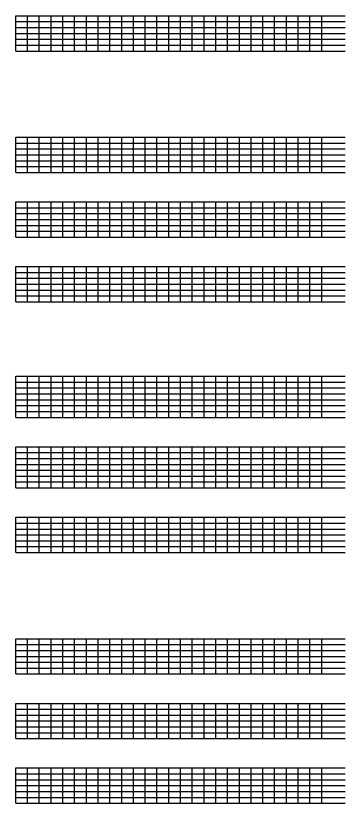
# Model space of a CAD drawing. Extents: x 1374311 to 1383814, y 384102 to 406278.
# Drawn here: x 1377794 to 1378074, y 400733 to 401403 of the extents above; entities that cross this region are included whole.
import ezdxf

# ---------------------------------------------------------------- set-up
doc = ezdxf.new("R2010")
doc.units = 0
doc.layers.add('R_Grid', color=7, linetype='Continuous')

msp = doc.modelspace()

# ---------------------------------------------------------------- linework, layer by layer
at = {"layer": 'R_Grid'}
for p, q in [((1377794.14, 401402.65), (1378074.14, 401402.65)), ((1377794.14, 401372.65), (1377794.14, 401402.65)), ((1377804.14, 401372.65), (1377804.14, 401402.65)), ((1377814.14, 401372.65), (1377814.14, 401402.65)), ((1377824.14, 401372.65), (1377824.14, 401402.65)), ((1377834.14, 401372.65), (1377834.14, 401402.65)), ((1377844.14, 401372.65), (1377844.14, 401402.65)), ((1377854.14, 401372.65), (1377854.14, 401402.65)), ((1377864.14, 401372.65), (1377864.14, 401402.65)), ((1377874.14, 401372.65), (1377874.14, 401402.65)), ((1377884.14, 401372.65), (1377884.14, 401402.65)), ((1377894.14, 401372.65), (1377894.14, 401402.65)), ((1377904.14, 401372.65), (1377904.14, 401402.65)), ((1377914.14, 401372.65), (1377914.14, 401402.65)), ((1377924.14, 401372.65), (1377924.14, 401402.65)), ((1377934.14, 401372.65), (1377934.14, 401402.65)), ((1377944.14, 401372.65), (1377944.14, 401402.65)), ((1377954.14, 401372.65), (1377954.14, 401402.65)), ((1377964.14, 401372.65), (1377964.14, 401402.65)), ((1377974.14, 401372.65), (1377974.14, 401402.65)), ((1377984.14, 401372.65), (1377984.14, 401402.65)), ((1377994.14, 401372.65), (1377994.14, 401402.65)), ((1378004.14, 401372.65), (1378004.14, 401402.65)), ((1378014.14, 401372.65), (1378014.14, 401402.65)), ((1378024.14, 401372.65), (1378024.14, 401402.65)), ((1378034.14, 401372.65), (1378034.14, 401402.65)), ((1378044.14, 401372.65), (1378044.14, 401402.65)), ((1378054.14, 401372.65), (1378054.14, 401402.65)), ((1377794.14, 401397.65), (1378074.14, 401397.65)), ((1377794.14, 401392.65), (1378074.14, 401392.65)), ((1377794.14, 401387.65), (1378074.14, 401387.65)), ((1377794.14, 401382.65), (1378074.14, 401382.65)), ((1377794.14, 401377.65), (1378074.14, 401377.65)), ((1377794.14, 401372.65), (1378074.14, 401372.65)), ((1377794.14, 401299.31), (1378074.14, 401299.31)), ((1377794.14, 401269.31), (1377794.14, 401299.31)), ((1377804.14, 401269.31), (1377804.14, 401299.31)), ((1377814.14, 401269.31), (1377814.14, 401299.31)), ((1377824.14, 401269.31), (1377824.14, 401299.31)), ((1377834.14, 401269.31), (1377834.14, 401299.31)), ((1377844.14, 401269.31), (1377844.14, 401299.31)), ((1377854.14, 401269.31), (1377854.14, 401299.31)), ((1377864.14, 401269.31), (1377864.14, 401299.31)), ((1377874.14, 401269.31), (1377874.14, 401299.31)), ((1377884.14, 401269.31), (1377884.14, 401299.31)), ((1377894.14, 401269.31), (1377894.14, 401299.31)), ((1377904.14, 401269.31), (1377904.14, 401299.31)), ((1377914.14, 401269.31), (1377914.14, 401299.31)), ((1377924.14, 401269.31), (1377924.14, 401299.31)), ((1377934.14, 401269.31), (1377934.14, 401299.31)), ((1377944.14, 401269.31), (1377944.14, 401299.31)), ((1377954.14, 401269.31), (1377954.14, 401299.31)), ((1377964.14, 401269.31), (1377964.14, 401299.31)), ((1377974.14, 401269.31), (1377974.14, 401299.31)), ((1377984.14, 401269.31), (1377984.14, 401299.31)), ((1377994.14, 401269.31), (1377994.14, 401299.31)), ((1378004.14, 401269.31), (1378004.14, 401299.31)), ((1378014.14, 401269.31), (1378014.14, 401299.31)), ((1378024.14, 401269.31), (1378024.14, 401299.31)), ((1378034.14, 401269.31), (1378034.14, 401299.31)), ((1378044.14, 401269.31), (1378044.14, 401299.31)), ((1378054.14, 401269.31), (1378054.14, 401299.31)), ((1377794.14, 401294.31), (1378074.14, 401294.31)), ((1377794.14, 401289.31), (1378074.14, 401289.31)), ((1377794.14, 401284.31), (1378074.14, 401284.31)), ((1377794.14, 401279.31), (1378074.14, 401279.31)), ((1377794.14, 401274.31), (1378074.14, 401274.31)), ((1377794.14, 401269.31), (1378074.14, 401269.31)), ((1377794.14, 401244.31), (1378074.14, 401244.31)), ((1377794.14, 401214.31), (1377794.14, 401244.31)), ((1377794.14, 401239.31), (1378074.14, 401239.31)), ((1377804.14, 401214.31), (1377804.14, 401244.31)), ((1377814.14, 401214.31), (1377814.14, 401244.31)), ((1377824.14, 401214.31), (1377824.14, 401244.31)), ((1377834.14, 401214.31), (1377834.14, 401244.31)), ((1377844.14, 401214.31), (1377844.14, 401244.31)), ((1377854.14, 401214.31), (1377854.14, 401244.31)), ((1377864.14, 401214.31), (1377864.14, 401244.31)), ((1377874.14, 401214.31), (1377874.14, 401244.31)), ((1377884.14, 401214.31), (1377884.14, 401244.31)), ((1377894.14, 401214.31), (1377894.14, 401244.31)), ((1377904.14, 401214.31), (1377904.14, 401244.31)), ((1377914.14, 401214.31), (1377914.14, 401244.31)), ((1377924.14, 401214.31), (1377924.14, 401244.31)), ((1377934.14, 401214.31), (1377934.14, 401244.31)), ((1377944.14, 401214.31), (1377944.14, 401244.31)), ((1377954.14, 401214.31), (1377954.14, 401244.31)), ((1377964.14, 401214.31), (1377964.14, 401244.31)), ((1377974.14, 401214.31), (1377974.14, 401244.31)), ((1377984.14, 401214.31), (1377984.14, 401244.31)), ((1377994.14, 401214.31), (1377994.14, 401244.31)), ((1378004.14, 401214.31), (1378004.14, 401244.31)), ((1378014.14, 401214.31), (1378014.14, 401244.31)), ((1378024.14, 401214.31), (1378024.14, 401244.31)), ((1378034.14, 401214.31), (1378034.14, 401244.31)), ((1378044.14, 401214.31), (1378044.14, 401244.31)), ((1378054.14, 401214.31), (1378054.14, 401244.31)), ((1377794.14, 401234.31), (1378074.14, 401234.31)), ((1377794.14, 401229.31), (1378074.14, 401229.31)), ((1377794.14, 401224.31), (1378074.14, 401224.31)), ((1377794.14, 401219.31), (1378074.14, 401219.31)), ((1377794.14, 401214.31), (1378074.14, 401214.31)), ((1377794.14, 401189.31), (1378074.14, 401189.31)), ((1377794.14, 401159.31), (1377794.14, 401189.31)), ((1377794.14, 401184.31), (1378074.14, 401184.31)), ((1377804.14, 401159.31), (1377804.14, 401189.31)), ((1377814.14, 401159.31), (1377814.14, 401189.31)), ((1377824.14, 401159.31), (1377824.14, 401189.31)), ((1377834.14, 401159.31), (1377834.14, 401189.31)), ((1377844.14, 401159.31), (1377844.14, 401189.31)), ((1377854.14, 401159.31), (1377854.14, 401189.31)), ((1377864.14, 401159.31), (1377864.14, 401189.31)), ((1377874.14, 401159.31), (1377874.14, 401189.31)), ((1377884.14, 401159.31), (1377884.14, 401189.31)), ((1377894.14, 401159.31), (1377894.14, 401189.31)), ((1377904.14, 401159.31), (1377904.14, 401189.31)), ((1377914.14, 401159.31), (1377914.14, 401189.31)), ((1377924.14, 401159.31), (1377924.14, 401189.31)), ((1377934.14, 401159.31), (1377934.14, 401189.31)), ((1377944.14, 401159.31), (1377944.14, 401189.31)), ((1377954.14, 401159.31), (1377954.14, 401189.31)), ((1377964.14, 401159.31), (1377964.14, 401189.31)), ((1377974.14, 401159.31), (1377974.14, 401189.31)), ((1377984.14, 401159.31), (1377984.14, 401189.31)), ((1377994.14, 401159.31), (1377994.14, 401189.31)), ((1378004.14, 401159.31), (1378004.14, 401189.31)), ((1378014.14, 401159.31), (1378014.14, 401189.31)), ((1378024.14, 401159.31), (1378024.14, 401189.31)), ((1378034.14, 401159.31), (1378034.14, 401189.31)), ((1378044.14, 401159.31), (1378044.14, 401189.31)), ((1378054.14, 401159.31), (1378054.14, 401189.31)), ((1377794.14, 401179.31), (1378074.14, 401179.31)), ((1377794.14, 401174.31), (1378074.14, 401174.31)), ((1377794.14, 401169.31), (1378074.14, 401169.31)), ((1377794.14, 401164.31), (1378074.14, 401164.31)), ((1377794.14, 401159.31), (1378074.14, 401159.31)), ((1377794.14, 401095.97), (1378074.14, 401095.97)), ((1377794.14, 401060.97), (1377794.14, 401095.97)), ((1377794.14, 401090.97), (1378074.14, 401090.97)), ((1377804.14, 401060.97), (1377804.14, 401095.97)), ((1377814.14, 401060.97), (1377814.14, 401095.97)), ((1377824.14, 401060.97), (1377824.14, 401095.97)), ((1377834.14, 401060.97), (1377834.14, 401095.97)), ((1377844.14, 401060.97), (1377844.14, 401095.97)), ((1377854.14, 401060.97), (1377854.14, 401095.97)), ((1377864.14, 401060.97), (1377864.14, 401095.97)), ((1377874.14, 401060.97), (1377874.14, 401095.97)), ((1377884.14, 401060.97), (1377884.14, 401095.97)), ((1377894.14, 401060.97), (1377894.14, 401095.97)), ((1377904.14, 401060.97), (1377904.14, 401095.97)), ((1377914.14, 401060.97), (1377914.14, 401095.97)), ((1377924.14, 401060.97), (1377924.14, 401095.97)), ((1377934.14, 401060.97), (1377934.14, 401095.97)), ((1377944.14, 401060.97), (1377944.14, 401095.97)), ((1377954.14, 401060.97), (1377954.14, 401095.97)), ((1377964.14, 401060.97), (1377964.14, 401095.97)), ((1377974.14, 401060.97), (1377974.14, 401095.97)), ((1377984.14, 401060.97), (1377984.14, 401095.97)), ((1377994.14, 401060.97), (1377994.14, 401095.97)), ((1378004.14, 401060.97), (1378004.14, 401095.97)), ((1378014.14, 401060.97), (1378014.14, 401095.97)), ((1378024.14, 401060.97), (1378024.14, 401095.97)), ((1378034.14, 401060.97), (1378034.14, 401095.97)), ((1378044.14, 401060.97), (1378044.14, 401095.97)), ((1378054.14, 401060.97), (1378054.14, 401095.97)), ((1377794.14, 401085.97), (1378074.14, 401085.97)), ((1377794.14, 401080.97), (1378074.14, 401080.97)), ((1377794.14, 401075.97), (1378074.14, 401075.97)), ((1377794.14, 401070.97), (1378074.14, 401070.97)), ((1377794.14, 401065.97), (1378074.14, 401065.97)), ((1377794.14, 401060.97), (1378074.14, 401060.97)), ((1377794.14, 401035.97), (1378074.14, 401035.97)), ((1377794.14, 401000.97), (1377794.14, 401035.97)), ((1377794.14, 401030.97), (1378074.14, 401030.97)), ((1377804.14, 401000.97), (1377804.14, 401035.97)), ((1377814.14, 401000.97), (1377814.14, 401035.97)), ((1377824.14, 401000.97), (1377824.14, 401035.97)), ((1377834.14, 401000.97), (1377834.14, 401035.97)), ((1377844.14, 401000.97), (1377844.14, 401035.97)), ((1377854.14, 401000.97), (1377854.14, 401035.97)), ((1377864.14, 401000.97), (1377864.14, 401035.97)), ((1377874.14, 401000.97), (1377874.14, 401035.97)), ((1377884.14, 401000.97), (1377884.14, 401035.97)), ((1377894.14, 401000.97), (1377894.14, 401035.97)), ((1377904.14, 401000.97), (1377904.14, 401035.97)), ((1377914.14, 401000.97), (1377914.14, 401035.97)), ((1377924.14, 401000.97), (1377924.14, 401035.97)), ((1377934.14, 401000.97), (1377934.14, 401035.97)), ((1377944.14, 401000.97), (1377944.14, 401035.97)), ((1377954.14, 401000.97), (1377954.14, 401035.97)), ((1377964.14, 401000.97), (1377964.14, 401035.97)), ((1377974.14, 401000.97), (1377974.14, 401035.97)), ((1377984.14, 401000.97), (1377984.14, 401035.97)), ((1377994.14, 401000.97), (1377994.14, 401035.97)), ((1378004.14, 401000.97), (1378004.14, 401035.97)), ((1378014.14, 401000.97), (1378014.14, 401035.97)), ((1378024.14, 401000.97), (1378024.14, 401035.97)), ((1378034.14, 401000.97), (1378034.14, 401035.97)), ((1378044.14, 401000.97), (1378044.14, 401035.97)), ((1378054.14, 401000.97), (1378054.14, 401035.97)), ((1377794.14, 401025.97), (1378074.14, 401025.97)), ((1377794.14, 401020.97), (1378074.14, 401020.97)), ((1377794.14, 401015.97), (1378074.14, 401015.97)), ((1377794.14, 401010.97), (1378074.14, 401010.97)), ((1377794.14, 401005.97), (1378074.14, 401005.97)), ((1377794.14, 401000.97), (1378074.14, 401000.97)), ((1377794.14, 400975.97), (1378074.14, 400975.97)), ((1377794.14, 400945.97), (1377794.14, 400975.97)), ((1377794.14, 400970.97), (1378074.14, 400970.97)), ((1377804.14, 400945.97), (1377804.14, 400975.97)), ((1377814.14, 400945.97), (1377814.14, 400975.97)), ((1377824.14, 400945.97), (1377824.14, 400975.97)), ((1377834.14, 400945.97), (1377834.14, 400975.97)), ((1377844.14, 400945.97), (1377844.14, 400975.97)), ((1377854.14, 400945.97), (1377854.14, 400975.97)), ((1377864.14, 400945.97), (1377864.14, 400975.97)), ((1377874.14, 400945.97), (1377874.14, 400975.97)), ((1377884.14, 400945.97), (1377884.14, 400975.97)), ((1377894.14, 400945.97), (1377894.14, 400975.97)), ((1377904.14, 400945.97), (1377904.14, 400975.97)), ((1377914.14, 400945.97), (1377914.14, 400975.97)), ((1377924.14, 400945.97), (1377924.14, 400975.97)), ((1377934.14, 400945.97), (1377934.14, 400975.97)), ((1377944.14, 400945.97), (1377944.14, 400975.97)), ((1377954.14, 400945.97), (1377954.14, 400975.97)), ((1377964.14, 400945.97), (1377964.14, 400975.97)), ((1377974.14, 400945.97), (1377974.14, 400975.97)), ((1377984.14, 400945.97), (1377984.14, 400975.97)), ((1377994.14, 400945.97), (1377994.14, 400975.97)), ((1378004.14, 400945.97), (1378004.14, 400975.97)), ((1378014.14, 400945.97), (1378014.14, 400975.97)), ((1378024.14, 400945.97), (1378024.14, 400975.97)), ((1378034.14, 400945.97), (1378034.14, 400975.97)), ((1378044.14, 400945.97), (1378044.14, 400975.97)), ((1378054.14, 400945.97), (1378054.14, 400975.97)), ((1377794.14, 400965.97), (1378074.14, 400965.97)), ((1377794.14, 400960.97), (1378074.14, 400960.97)), ((1377794.14, 400955.97), (1378074.14, 400955.97)), ((1377794.14, 400950.97), (1378074.14, 400950.97)), ((1377794.14, 400945.97), (1378074.14, 400945.97)), ((1377794.14, 400872.63), (1378074.14, 400872.63)), ((1377794.14, 400842.63), (1377794.14, 400872.63)), ((1377804.14, 400842.63), (1377804.14, 400872.63)), ((1377814.14, 400842.63), (1377814.14, 400872.63)), ((1377824.14, 400842.63), (1377824.14, 400872.63)), ((1377834.14, 400842.63), (1377834.14, 400872.63)), ((1377844.14, 400842.63), (1377844.14, 400872.63)), ((1377854.14, 400842.63), (1377854.14, 400872.63)), ((1377864.14, 400842.63), (1377864.14, 400872.63)), ((1377874.14, 400842.63), (1377874.14, 400872.63)), ((1377884.14, 400842.63), (1377884.14, 400872.63)), ((1377894.14, 400842.63), (1377894.14, 400872.63)), ((1377904.14, 400842.63), (1377904.14, 400872.63)), ((1377914.14, 400842.63), (1377914.14, 400872.63)), ((1377924.14, 400842.63), (1377924.14, 400872.63)), ((1377934.14, 400842.63), (1377934.14, 400872.63)), ((1377944.14, 400842.63), (1377944.14, 400872.63)), ((1377954.14, 400842.63), (1377954.14, 400872.63)), ((1377964.14, 400842.63), (1377964.14, 400872.63)), ((1377974.14, 400842.63), (1377974.14, 400872.63)), ((1377984.14, 400842.63), (1377984.14, 400872.63)), ((1377994.14, 400842.63), (1377994.14, 400872.63)), ((1378004.14, 400842.63), (1378004.14, 400872.63)), ((1378014.14, 400842.63), (1378014.14, 400872.63)), ((1378024.14, 400842.63), (1378024.14, 400872.63)), ((1378034.14, 400842.63), (1378034.14, 400872.63)), ((1378044.14, 400842.63), (1378044.14, 400872.63)), ((1378054.14, 400842.63), (1378054.14, 400872.63)), ((1377794.14, 400867.63), (1378074.14, 400867.63)), ((1377794.14, 400862.63), (1378074.14, 400862.63)), ((1377794.14, 400857.63), (1378074.14, 400857.63)), ((1377794.14, 400852.63), (1378074.14, 400852.63)), ((1377794.14, 400847.63), (1378074.14, 400847.63)), ((1377794.14, 400842.63), (1378074.14, 400842.63)), ((1377794.14, 400817.63), (1378074.14, 400817.63)), ((1377794.14, 400787.63), (1377794.14, 400817.63)), ((1377804.14, 400787.63), (1377804.14, 400817.63)), ((1377814.14, 400787.63), (1377814.14, 400817.63)), ((1377824.14, 400787.63), (1377824.14, 400817.63)), ((1377834.14, 400787.63), (1377834.14, 400817.63)), ((1377844.14, 400787.63), (1377844.14, 400817.63)), ((1377854.14, 400787.63), (1377854.14, 400817.63)), ((1377864.14, 400787.63), (1377864.14, 400817.63)), ((1377874.14, 400787.63), (1377874.14, 400817.63)), ((1377884.14, 400787.63), (1377884.14, 400817.63)), ((1377894.14, 400787.63), (1377894.14, 400817.63)), ((1377904.14, 400787.63), (1377904.14, 400817.63)), ((1377914.14, 400787.63), (1377914.14, 400817.63)), ((1377924.14, 400787.63), (1377924.14, 400817.63)), ((1377934.14, 400787.63), (1377934.14, 400817.63)), ((1377944.14, 400787.63), (1377944.14, 400817.63)), ((1377954.14, 400787.63), (1377954.14, 400817.63)), ((1377964.14, 400787.63), (1377964.14, 400817.63)), ((1377974.14, 400787.63), (1377974.14, 400817.63)), ((1377984.14, 400787.63), (1377984.14, 400817.63)), ((1377994.14, 400787.63), (1377994.14, 400817.63)), ((1378004.14, 400787.63), (1378004.14, 400817.63)), ((1378014.14, 400787.63), (1378014.14, 400817.63)), ((1378024.14, 400787.63), (1378024.14, 400817.63)), ((1378034.14, 400787.63), (1378034.14, 400817.63)), ((1378044.14, 400787.63), (1378044.14, 400817.63)), ((1378054.14, 400787.63), (1378054.14, 400817.63)), ((1377794.14, 400812.63), (1378074.14, 400812.63)), ((1377794.14, 400807.63), (1378074.14, 400807.63)), ((1377794.14, 400802.63), (1378074.14, 400802.63)), ((1377794.14, 400797.63), (1378074.14, 400797.63)), ((1377794.14, 400792.63), (1378074.14, 400792.63)), ((1377794.14, 400787.63), (1378074.14, 400787.63)), ((1377794.14, 400762.63), (1378074.14, 400762.63)), ((1377794.14, 400732.63), (1377794.14, 400762.63)), ((1377804.14, 400732.63), (1377804.14, 400762.63)), ((1377814.14, 400732.63), (1377814.14, 400762.63)), ((1377824.14, 400732.63), (1377824.14, 400762.63)), ((1377834.14, 400732.63), (1377834.14, 400762.63)), ((1377844.14, 400732.63), (1377844.14, 400762.63)), ((1377854.14, 400732.63), (1377854.14, 400762.63)), ((1377864.14, 400732.63), (1377864.14, 400762.63)), ((1377874.14, 400732.63), (1377874.14, 400762.63)), ((1377884.14, 400732.63), (1377884.14, 400762.63)), ((1377894.14, 400732.63), (1377894.14, 400762.63)), ((1377904.14, 400732.63), (1377904.14, 400762.63)), ((1377914.14, 400732.63), (1377914.14, 400762.63)), ((1377924.14, 400732.63), (1377924.14, 400762.63)), ((1377934.14, 400732.63), (1377934.14, 400762.63)), ((1377944.14, 400732.63), (1377944.14, 400762.63)), ((1377954.14, 400732.63), (1377954.14, 400762.63)), ((1377964.14, 400732.63), (1377964.14, 400762.63)), ((1377974.14, 400732.63), (1377974.14, 400762.63)), ((1377984.14, 400732.63), (1377984.14, 400762.63)), ((1377994.14, 400732.63), (1377994.14, 400762.63)), ((1378004.14, 400732.63), (1378004.14, 400762.63)), ((1378014.14, 400732.63), (1378014.14, 400762.63)), ((1378024.14, 400732.63), (1378024.14, 400762.63)), ((1378034.14, 400732.63), (1378034.14, 400762.63)), ((1378044.14, 400732.63), (1378044.14, 400762.63)), ((1378054.14, 400732.63), (1378054.14, 400762.63)), ((1377794.14, 400757.63), (1378074.14, 400757.63)), ((1377794.14, 400752.63), (1378074.14, 400752.63)), ((1377794.14, 400747.63), (1378074.14, 400747.63)), ((1377794.14, 400742.63), (1378074.14, 400742.63)), ((1377794.14, 400737.63), (1378074.14, 400737.63)), ((1377794.14, 400732.63), (1378074.14, 400732.63))]:
    msp.add_line(p, q, dxfattribs=at)

doc.saveas('drawing.dxf')
